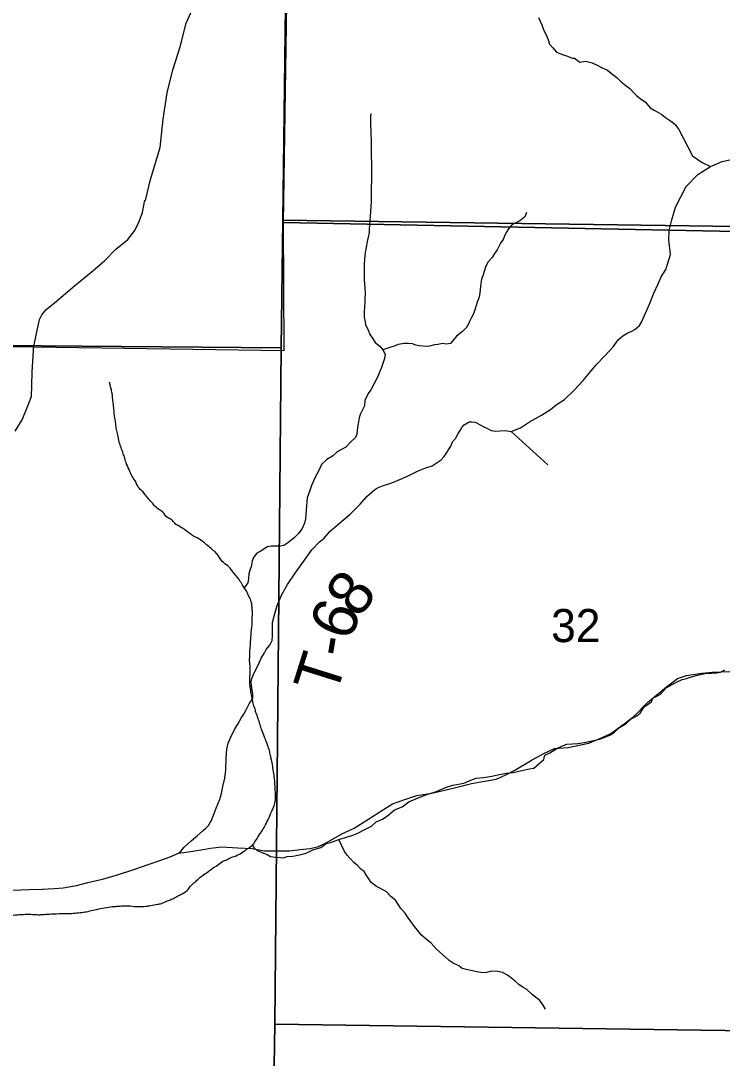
# Model space of a CAD drawing. Extents: x 0 to 191, y 0 to 55.
# Drawn here: x 149.335 to 149.779, y 19.484 to 20.139 of the extents above; entities that cross this region are included whole.
import ezdxf

# ---------------------------------------------------------------- set-up
doc = ezdxf.new("R2010")
doc.units = 0
for name, color, linetype in [('GM_X_Corporation', 7, 'Continuous'), ('GM_X_County_Road', 7, 'Continuous'), ('GM_X_Minor_River', 7, 'Continuous'), ('GM_X_Section_Text', 7, 'Continuous'), ('GM_X_Township_Road', 7, 'Continuous'), ('GM_X_Township_Road_Text', 7, 'Continuous')]:
    doc.layers.add(name, color=color, linetype=linetype)

msp = doc.modelspace()

# ---------------------------------------------------------------- linework, layer by layer
at = {"layer": 'GM_X_Corporation'}
for points in [[(150.07549, 20.00272), (150.07549, 22.0195), (149.9211, 22.0226), (149.91399, 21.66502), (149.90793, 21.52064), (149.51981, 21.52878), (149.51691, 21.19595), (149.51218, 20.83281), (149.50627, 20.43118), (149.50476, 20.23346), (149.50131, 20.01186), (149.74513, 20.00707), (149.87411, 20.00453)], [(149.50778, 20.51841), (149.88853, 20.51353), (149.87864, 20.00803), (149.5011, 20.01334), (149.50633, 20.43596)], [(149.50633, 20.43596), (149.5011, 20.01334), (149.5, 19.9326), (148.99576, 19.93695), (148.99652, 20.44079)], [(148.46264, 18.61761), (150.07549, 18.61761), (150.07549, 20.00272), (149.87411, 20.00453), (149.74513, 20.00707), (149.50131, 20.01186), (149.50163, 19.93083), (149.34339, 19.93301), (149.01689, 19.93705), (148.9116, 19.93663), (148.60782, 19.9395), (148.60599, 19.78812), (148.60369, 19.51507), (148.60074, 19.16895), (148.59988, 18.92019), (148.47736, 18.92075), (148.46737, 18.92047)], [(149.5011, 20.01334), (149.87864, 20.00803), (149.87029, 19.50009), (149.49598, 19.50544), (149.5, 19.9326)], [(148.99576, 19.93695), (149.5, 19.9326), (149.49598, 19.50544), (149.49467, 19.42622), (148.98937, 19.42831)], [(149.87029, 19.50009), (149.86043, 18.99251), (149.84394, 18.99246), (149.48857, 18.99866), (149.49467, 19.42622), (149.49598, 19.50544)]]:
    msp.add_lwpolyline(points, close=True, dxfattribs=at)
msp.add_lwpolyline([(149.91399, 21.66502), (149.90793, 21.52064), (149.51981, 21.52878), (149.51691, 21.19595), (149.51218, 20.83281), (149.50627, 20.43118), (149.50476, 20.23346), (149.50131, 20.01186), (149.50163, 19.93083), (149.34339, 19.93301), (149.01689, 19.93705), (148.9116, 19.93663), (148.60782, 19.9395), (148.60599, 19.78812), (148.60369, 19.51507), (148.60074, 19.16895), (148.59988, 18.92019), (148.47736, 18.92075), (148.46737, 18.92047), (148.27305, 18.92256)], dxfattribs=at)
at = {"layer": 'GM_X_County_Road'}
msp.add_lwpolyline([(149.33053, 19.59008), (149.3406, 19.59041), (149.34896, 19.59074), (149.35656, 19.59108), (149.36225, 19.59144), (149.37062, 19.59291), (149.37785, 19.59496), (149.38716, 19.59701), (149.39667, 19.59981), (149.40751, 19.60336), (149.41589, 19.60617), (149.4233, 19.60879), (149.42977, 19.61103), (149.4351, 19.61348), (149.44156, 19.6142), (149.45069, 19.61568), (149.45544, 19.6166), (149.46247, 19.61732), (149.47272, 19.6167), (149.48165, 19.61646), (149.48924, 19.6149), (149.49893, 19.61485), (149.505, 19.61482), (149.51204, 19.61573), (149.51831, 19.61627), (149.52363, 19.61757), (149.52839, 19.62002), (149.53829, 19.62567), (149.54609, 19.62924), (149.55638, 19.63584), (149.56305, 19.63998), (149.57048, 19.6445), (149.57751, 19.64713), (149.58569, 19.64975), (149.5952, 19.6514), (149.60965, 19.65475), (149.6203, 19.65736), (149.6298, 19.65902), (149.63588, 19.66013), (149.64197, 19.66295), (149.64768, 19.66577), (149.65873, 19.67236), (149.66597, 19.67631), (149.67282, 19.67951), (149.68137, 19.68022), (149.69449, 19.68301), (149.70248, 19.68619), (149.70838, 19.68902), (149.71676, 19.69505), (149.72305, 19.69996), (149.73164, 19.70866), (149.73984, 19.71527), (149.74365, 19.71848), (149.74784, 19.72169), (149.75051, 19.72376), (149.75622, 19.72563), (149.76591, 19.72711), (149.77256, 19.72783), (149.78358, 19.72815)], dxfattribs=at)
at = {"layer": 'GM_X_Minor_River'}
for points in [[(149.55677, 20.08071), (149.55657, 20.07843), (149.55654, 20.07463), (149.55669, 20.06797), (149.55685, 20.06379), (149.55683, 20.06075), (149.55698, 20.05409), (149.55714, 20.04896), (149.55707, 20.03774), (149.55686, 20.03451), (149.55683, 20.03033), (149.557, 20.0271), (149.5568, 20.02501), (149.55638, 20.01874), (149.55636, 20.0157), (149.55615, 20.01304), (149.55576, 20.01038), (149.55574, 20.00753), (149.55554, 20.00544), (149.55495, 20.00259), (149.55436, 19.99993), (149.55397, 19.99728), (149.55357, 19.995), (149.55318, 19.99291), (149.55277, 19.98854), (149.55256, 19.98531), (149.55253, 19.97923), (149.5525, 19.97562), (149.55268, 19.97295), (149.55285, 19.97067), (149.55321, 19.96725), (149.553, 19.96364), (149.55298, 19.96117), (149.55278, 19.95908), (149.55256, 19.95471), (149.55255, 19.95204), (149.5531, 19.94919), (149.55327, 19.9471), (149.55496, 19.94405), (149.55608, 19.94119), (149.55777, 19.9387), (149.55946, 19.93603), (149.56248, 19.93373), (149.56418, 19.93144), (149.56568, 19.92858), (149.56528, 19.92592), (149.56335, 19.92023), (149.56219, 19.91739), (149.56084, 19.91416), (149.55662, 19.90621), (149.55509, 19.90375), (149.55297, 19.89939), (149.55276, 19.89597), (149.54988, 19.89048), (149.5493, 19.88839), (149.5487, 19.88459), (149.54831, 19.88251), (149.5479, 19.87814), (149.54694, 19.87605), (149.54408, 19.87322), (149.54083, 19.86982), (149.5355, 19.86701), (149.53245, 19.86418), (149.52883, 19.86211), (149.52558, 19.8589), (149.52366, 19.85473), (149.52155, 19.85094), (149.5202, 19.8481), (149.51924, 19.84564), (149.51808, 19.84261), (149.51653, 19.83786), (149.51614, 19.8354), (149.51593, 19.83293), (149.51572, 19.83008), (149.51551, 19.82685), (149.51531, 19.82457), (149.51472, 19.82191), (149.51337, 19.8185), (149.51108, 19.81547), (149.50802, 19.81246), (149.50421, 19.80944), (149.50173, 19.80775), (149.49945, 19.80738), (149.49376, 19.80742), (149.49129, 19.80687), (149.4892, 19.80574), (149.4871, 19.80423), (149.48462, 19.80292), (149.48252, 19.80027), (149.48175, 19.79819), (149.48097, 19.79439), (149.48019, 19.79231), (149.47961, 19.78984), (149.4794, 19.78699), (149.479, 19.78414), (149.47671, 19.78097)], [(149.65504, 20.01808), (149.65407, 20.01543), (149.65083, 20.01298), (149.64588, 20.01035), (149.64378, 20.00789), (149.64225, 20.00562), (149.6411, 20.00316), (149.64032, 20.00107), (149.6386, 19.9988), (149.63649, 19.99463), (149.63477, 19.99236), (149.63342, 19.98971), (149.63056, 19.98669), (149.62921, 19.98366), (149.62747, 19.97816), (149.62669, 19.97607), (149.62611, 19.9736), (149.62591, 19.97132), (149.6255, 19.96733), (149.6251, 19.96468), (149.62395, 19.96145), (149.62259, 19.95728), (149.62162, 19.95424), (149.62028, 19.95178), (149.61913, 19.94932), (149.6174, 19.94572), (149.61472, 19.94308), (149.61091, 19.94006), (149.60708, 19.93533), (149.60462, 19.93497), (149.60196, 19.93537), (149.5993, 19.93481), (149.59702, 19.93464), (149.59379, 19.93371), (149.5917, 19.93354), (149.58962, 19.93374), (149.58715, 19.93395), (149.58507, 19.93434), (149.58299, 19.93511), (149.58052, 19.93551), (149.57786, 19.93534), (149.57388, 19.9348), (149.5714, 19.93367), (149.56874, 19.93293), (149.56418, 19.93144)], [(149.48198, 19.61872), (149.48287, 19.61672), (149.48495, 19.61519), (149.48892, 19.61346), (149.49119, 19.61249), (149.49327, 19.61134), (149.4965, 19.61094), (149.49934, 19.61073), (149.50143, 19.61052), (149.5039, 19.61127), (149.50732, 19.61162), (149.51054, 19.61217), (149.51263, 19.61254), (149.51587, 19.61347), (149.52005, 19.61553), (149.52518, 19.61701), (149.52843, 19.61946), (149.53128, 19.6202), (149.5347, 19.62132), (149.53698, 19.62225), (149.54002, 19.62318), (149.54535, 19.62486), (149.54839, 19.62598), (149.55258, 19.62823), (149.55715, 19.63048), (149.56001, 19.63312), (149.56401, 19.63499), (149.56744, 19.63725), (149.57163, 19.64083), (149.57658, 19.6427), (149.58077, 19.6459), (149.58762, 19.6487), (149.59219, 19.65038), (149.59751, 19.65225), (149.60455, 19.65505), (149.60854, 19.65635), (149.61557, 19.65764), (149.61995, 19.65951), (149.62318, 19.66082), (149.62773, 19.66117), (149.63058, 19.66172), (149.63324, 19.66208), (149.63704, 19.66281), (149.64217, 19.66392), (149.64673, 19.66446), (149.653, 19.66594), (149.65699, 19.66667), (149.65965, 19.66722), (149.66308, 19.67005), (149.66595, 19.67269), (149.66672, 19.67535), (149.66977, 19.67685), (149.67434, 19.67948), (149.67776, 19.68116), (149.68062, 19.68228), (149.68745, 19.68262), (149.69277, 19.68353), (149.70113, 19.68538), (149.70417, 19.6865), (149.70817, 19.68818), (149.71064, 19.68987), (149.71389, 19.69289), (149.71808, 19.69534), (149.72113, 19.69836), (149.72475, 19.70023), (149.72685, 19.70193), (149.72953, 19.7059), (149.7341, 19.7091), (149.73488, 19.71137), (149.73735, 19.7125), (149.73983, 19.71381), (149.74327, 19.71797), (149.74707, 19.72003), (149.75031, 19.72172), (149.75336, 19.72303), (149.75564, 19.72359), (149.75792, 19.72433), (149.76324, 19.72582), (149.7678, 19.72693), (149.77198, 19.72709), (149.77539, 19.72726), (149.77767, 19.72781), (149.78053, 19.72931)], [(149.66702, 19.51482), (149.66552, 19.5173), (149.66346, 19.52035), (149.65893, 19.52399), (149.65534, 19.52724), (149.65288, 19.52859), (149.65024, 19.53051), (149.64798, 19.53261), (149.64571, 19.53433), (149.64307, 19.53644), (149.63985, 19.53798), (149.63701, 19.53857), (149.63303, 19.53879), (149.6298, 19.53805), (149.62771, 19.53787), (149.62354, 19.53847), (149.62088, 19.53906), (149.6169, 19.53985), (149.61444, 19.54062), (149.61237, 19.54215), (149.60877, 19.54389), (149.60613, 19.54562), (149.60386, 19.54772), (149.60028, 19.55078), (149.59801, 19.55289), (149.59481, 19.55652), (149.59198, 19.55882), (149.58877, 19.56169), (149.58614, 19.56474), (149.58425, 19.56704), (149.58162, 19.57085), (149.57993, 19.57315), (149.57843, 19.57543), (149.5756, 19.57849), (149.5741, 19.58078), (149.57222, 19.58383), (149.56939, 19.58594), (149.56637, 19.58919), (149.56032, 19.59227), (149.55692, 19.59495), (149.55542, 19.59724), (149.55391, 19.59934), (149.55241, 19.60182), (149.55014, 19.60355), (149.54826, 19.60565), (149.546, 19.60757), (149.54355, 19.61005), (149.54166, 19.61215), (149.53997, 19.61444), (149.53647, 19.62204)]]:
    msp.add_lwpolyline(points, dxfattribs=at)
for points in [[(149.49557, 19.66269), (149.49478, 19.66706), (149.49417, 19.67161), (149.49339, 19.67445), (149.4928, 19.67749), (149.49183, 19.68052), (149.49087, 19.68317), (149.48951, 19.68677), (149.48777, 19.69132), (149.48545, 19.69853), (149.48409, 19.70231), (149.48331, 19.70497), (149.48234, 19.70819), (149.48155, 19.71237), (149.48076, 19.71635), (149.48037, 19.71901), (149.48032, 19.72546), (149.48049, 19.72775), (149.48048, 19.73021), (149.48027, 19.73268), (149.48006, 19.73553), (149.48023, 19.73819), (149.48021, 19.74047), (149.48057, 19.74446), (149.48073, 19.7475), (149.48091, 19.75016), (149.48126, 19.75435), (149.48161, 19.75739), (149.48159, 19.76024), (149.48194, 19.76499), (149.48173, 19.76746), (149.48152, 19.77012), (149.48093, 19.77296), (149.4792, 19.77656), (149.47785, 19.7794), (149.47594, 19.78205), (149.47421, 19.78508), (149.47057, 19.7898), (149.46636, 19.7949), (149.46273, 19.79773), (149.46101, 19.80019), (149.45909, 19.80284), (149.45642, 19.80529), (149.45355, 19.80774), (149.45088, 19.81), (149.44764, 19.81226), (149.44459, 19.81376), (149.44001, 19.81715), (149.43525, 19.82016), (149.43277, 19.82185), (149.43067, 19.82412), (149.42819, 19.82543), (149.42494, 19.82902), (149.42246, 19.83071), (149.41959, 19.83335), (149.41653, 19.83694), (149.41462, 19.83921), (149.4127, 19.84167), (149.41041, 19.84374), (149.40811, 19.84791), (149.40619, 19.85094), (149.40445, 19.85453), (149.40233, 19.85927), (149.40117, 19.86287), (149.4002, 19.86591), (149.39768, 19.8733), (149.3967, 19.87767), (149.39592, 19.88108), (149.39551, 19.88469), (149.39492, 19.88829), (149.39431, 19.8938), (149.3939, 19.89779), (149.3935, 19.90083), (149.39329, 19.9033), (149.3927, 19.90614), (149.39211, 19.90861), (149.39153, 19.91088)], [(149.16893, 19.53842), (149.17158, 19.53939), (149.17556, 19.54055), (149.17878, 19.5419), (149.18237, 19.54401), (149.1854, 19.54479), (149.19145, 19.54692), (149.19619, 19.54866), (149.1996, 19.54925), (149.20187, 19.54984), (149.20471, 19.55005), (149.20718, 19.55044), (149.2104, 19.55104), (149.21495, 19.55221), (149.21722, 19.5526), (149.22082, 19.55376), (149.2265, 19.5557), (149.23218, 19.55707), (149.23445, 19.55765), (149.23749, 19.55805), (149.24336, 19.55866), (149.24583, 19.55905), (149.24829, 19.56002), (149.25226, 19.56138), (149.25851, 19.56275), (149.26382, 19.56354), (149.26894, 19.56396), (149.27425, 19.56437), (149.27653, 19.56438), (149.27975, 19.5646), (149.28241, 19.56461), (149.2862, 19.56502), (149.29037, 19.5658), (149.29625, 19.5666), (149.30136, 19.5674), (149.30534, 19.56818), (149.30876, 19.56877), (149.31122, 19.56955), (149.31558, 19.57034), (149.31803, 19.5713), (149.32315, 19.57267), (149.32788, 19.57384), (149.33187, 19.57443), (149.3349, 19.57464), (149.34401, 19.5747), (149.34742, 19.57454), (149.35027, 19.57475), (149.35368, 19.57496), (149.35805, 19.57518), (149.3645, 19.57522), (149.36848, 19.57544), (149.37303, 19.57585), (149.37701, 19.57644), (149.38099, 19.57742), (149.38592, 19.5784), (149.39103, 19.57938), (149.39558, 19.57979), (149.39824, 19.58), (149.40203, 19.58021), (149.4045, 19.58004), (149.40963, 19.57969), (149.41456, 19.57992), (149.4174, 19.58031), (149.42195, 19.5811), (149.42441, 19.58169), (149.42744, 19.58304), (149.43009, 19.58401), (149.43255, 19.58516), (149.43576, 19.58689), (149.43822, 19.58824), (149.44124, 19.59054), (149.44293, 19.59283), (149.44557, 19.59513), (149.44802, 19.59742), (149.45085, 19.59972), (149.45425, 19.60202), (149.45651, 19.60374), (149.45972, 19.60585), (149.46312, 19.60835), (149.46558, 19.60931), (149.4688, 19.61085), (149.47164, 19.61182), (149.4756, 19.61413), (149.47863, 19.61605), (149.48184, 19.61854), (149.4839, 19.62121), (149.48578, 19.62426), (149.48822, 19.62788), (149.49009, 19.63132), (149.49234, 19.63589), (149.49439, 19.64065), (149.49551, 19.64313), (149.49643, 19.64712), (149.4964, 19.6513), (149.49619, 19.65453), (149.49597, 19.65908), (149.49557, 19.66269)]]:
    msp.add_spline(points, degree=3, dxfattribs=at)
at = {"layer": 'GM_X_Township_Road'}
msp.add_line((149.64549, 19.87988), (149.66863, 19.85875), dxfattribs=at)
for points in [[(149.3434, 19.93078), (149.34349, 19.93274), (149.34729, 19.95049), (149.34878, 19.95355), (149.35065, 19.95585), (149.35159, 19.95681), (149.35347, 19.95836), (149.35667, 19.96106), (149.36363, 19.96703), (149.36947, 19.97185), (149.37982, 19.98034), (149.38828, 19.98766), (149.39523, 19.99478), (149.40314, 20.00114), (149.40744, 20.00671), (149.41004, 20.01206), (149.41243, 20.01818), (149.41386, 20.02599), (149.41424, 20.0258), (149.4175, 20.03897), (149.42353, 20.0592), (149.4254, 20.0771), (149.42805, 20.09368), (149.43148, 20.10836), (149.43625, 20.12287), (149.44006, 20.13775), (149.44488, 20.14846)], [(149.66264, 20.1414), (149.66479, 20.13668), (149.66578, 20.13364), (149.66753, 20.13043), (149.66871, 20.12721), (149.66969, 20.12456), (149.67181, 20.1223), (149.67413, 20.11947), (149.67776, 20.11799), (149.68043, 20.11707), (149.68406, 20.11559), (149.68539, 20.1156), (149.68884, 20.11317), (149.69244, 20.11378), (149.69664, 20.11269), (149.6997, 20.1112), (149.70296, 20.10952), (149.7062, 20.10804), (149.7087, 20.10598), (149.71215, 20.10335), (149.71485, 20.10072), (149.71811, 20.09829), (149.72041, 20.0966), (149.72292, 20.09378), (149.72484, 20.0919), (149.72772, 20.08945), (149.73002, 20.08815), (149.7333, 20.08419), (149.73579, 20.08289), (149.7377, 20.08177), (149.74058, 20.08009), (149.74288, 20.07821), (149.74537, 20.07653), (149.74748, 20.07503), (149.74921, 20.07353), (149.74999, 20.07221), (149.75134, 20.07051), (149.75989, 20.05397), (149.76617, 20.04978), (149.7714, 20.04716)], [(149.7714, 20.04716), (149.77873, 20.05031), (149.79024, 20.05292), (149.80384, 20.05266), (149.8219, 20.05031), (149.83733, 20.04376), (149.85015, 20.03408), (149.86507, 20.01969), (149.87077, 20.01082)], [(149.747, 20.01345), (149.74916, 20.02152), (149.75596, 20.03461), (149.76329, 20.04219), (149.7714, 20.04716)], [(149.4351, 19.61348), (149.43674, 19.61496), (149.4388, 19.61727), (149.44313, 19.6213), (149.44689, 19.62439), (149.45065, 19.62766), (149.45234, 19.6292), (149.45403, 19.63093), (149.45515, 19.63285), (149.45571, 19.63361), (149.45774, 19.63858), (149.45885, 19.64182), (149.46107, 19.64698), (149.46235, 19.65118), (149.46305, 19.65556), (149.46432, 19.6609), (149.46501, 19.66603), (149.4653, 19.67364), (149.46562, 19.67916), (149.46652, 19.68297), (149.46819, 19.68679), (149.47078, 19.69195), (149.47265, 19.69483), (149.47488, 19.69922), (149.47637, 19.70133), (149.47805, 19.70439), (149.47972, 19.70783), (149.48121, 19.70994), (149.48214, 19.71185), (149.48211, 19.71413), (149.4817, 19.71641), (149.48129, 19.71926), (149.48107, 19.72192), (149.48142, 19.72382), (149.48309, 19.72783), (149.4855, 19.73224), (149.48735, 19.73663), (149.4894, 19.74007), (149.49051, 19.74218), (149.49145, 19.74314), (149.49295, 19.74487), (149.49425, 19.74773), (149.49459, 19.75078), (149.49456, 19.75325), (149.49454, 19.75553), (149.49452, 19.75686), (149.49449, 19.75914), (149.49576, 19.76391), (149.49759, 19.76982), (149.50036, 19.77689), (149.50409, 19.78321), (149.50894, 19.7903), (149.5138, 19.79701), (149.51941, 19.80506), (149.52429, 19.81006), (149.52711, 19.81237), (149.53105, 19.81679), (149.53688, 19.82199), (149.54366, 19.82758), (149.54985, 19.83393), (149.55417, 19.83873), (149.55737, 19.84143), (149.55906, 19.84297), (149.56095, 19.84413), (149.56416, 19.8455), (149.57003, 19.84747), (149.57646, 19.8502), (149.58024, 19.85176), (149.58629, 19.85469), (149.5914, 19.85684), (149.59556, 19.85821), (149.59915, 19.86073), (149.60122, 19.86189), (149.6031, 19.864), (149.60478, 19.86649), (149.6072, 19.87051), (149.60831, 19.87319), (149.61018, 19.87549), (149.61186, 19.87856), (149.61316, 19.88047), (149.61428, 19.88239), (149.61578, 19.88411), (149.6188, 19.88586), (149.62051, 19.88588), (149.62242, 19.88571), (149.62356, 19.88534), (149.62815, 19.88273), (149.63045, 19.88162), (149.63275, 19.8805), (149.63579, 19.87997), (149.63845, 19.88019), (149.64149, 19.88041), (149.64549, 19.87988), (149.65136, 19.88223), (149.65701, 19.88591), (149.66457, 19.89018), (149.67023, 19.89367), (149.6738, 19.89656), (149.67909, 19.90005), (149.68529, 19.90582), (149.69092, 19.91197), (149.69504, 19.91715), (149.69916, 19.92195), (149.70479, 19.92772), (149.70986, 19.93329), (149.71304, 19.9377), (149.71605, 19.94021), (149.71906, 19.94215), (149.72171, 19.94313), (149.7236, 19.94429), (149.72642, 19.94679), (149.72773, 19.9489), (149.73273, 19.96018), (149.73549, 19.96725), (149.73827, 19.97317), (149.74012, 19.97757), (149.7431, 19.98217), (149.74602, 19.9917), (149.74498, 20.00085), (149.74523, 20.0068), (149.747, 20.01345)], [(149.33199, 19.87995), (149.33628, 19.88722), (149.33942, 19.89487), (149.34218, 19.90193), (149.34248, 19.90897), (149.34275, 19.91754), (149.3434, 19.93078)]]:
    msp.add_lwpolyline(points, dxfattribs=at)

# ---------------------------------------------------------------- texts
at = {"layer": 'GM_X_Section_Text'}
msp.add_text('32', height=0.020928, rotation=0.00001, dxfattribs=at).set_placement((149.67066, 19.74675))
at = {"layer": 'GM_X_Township_Road_Text'}
for s, rotation, p in [('8', 53.14467, (149.54883, 19.76098)), ('6', 68.37736, (149.54335, 19.74645)), ('-', 80.70786, (149.5419, 19.73649)), ('T', 72.56799, (149.53451, 19.71194))]:
    msp.add_text(s, height=0.02841, rotation=rotation, dxfattribs=at).set_placement(p)

doc.saveas('drawing.dxf')
